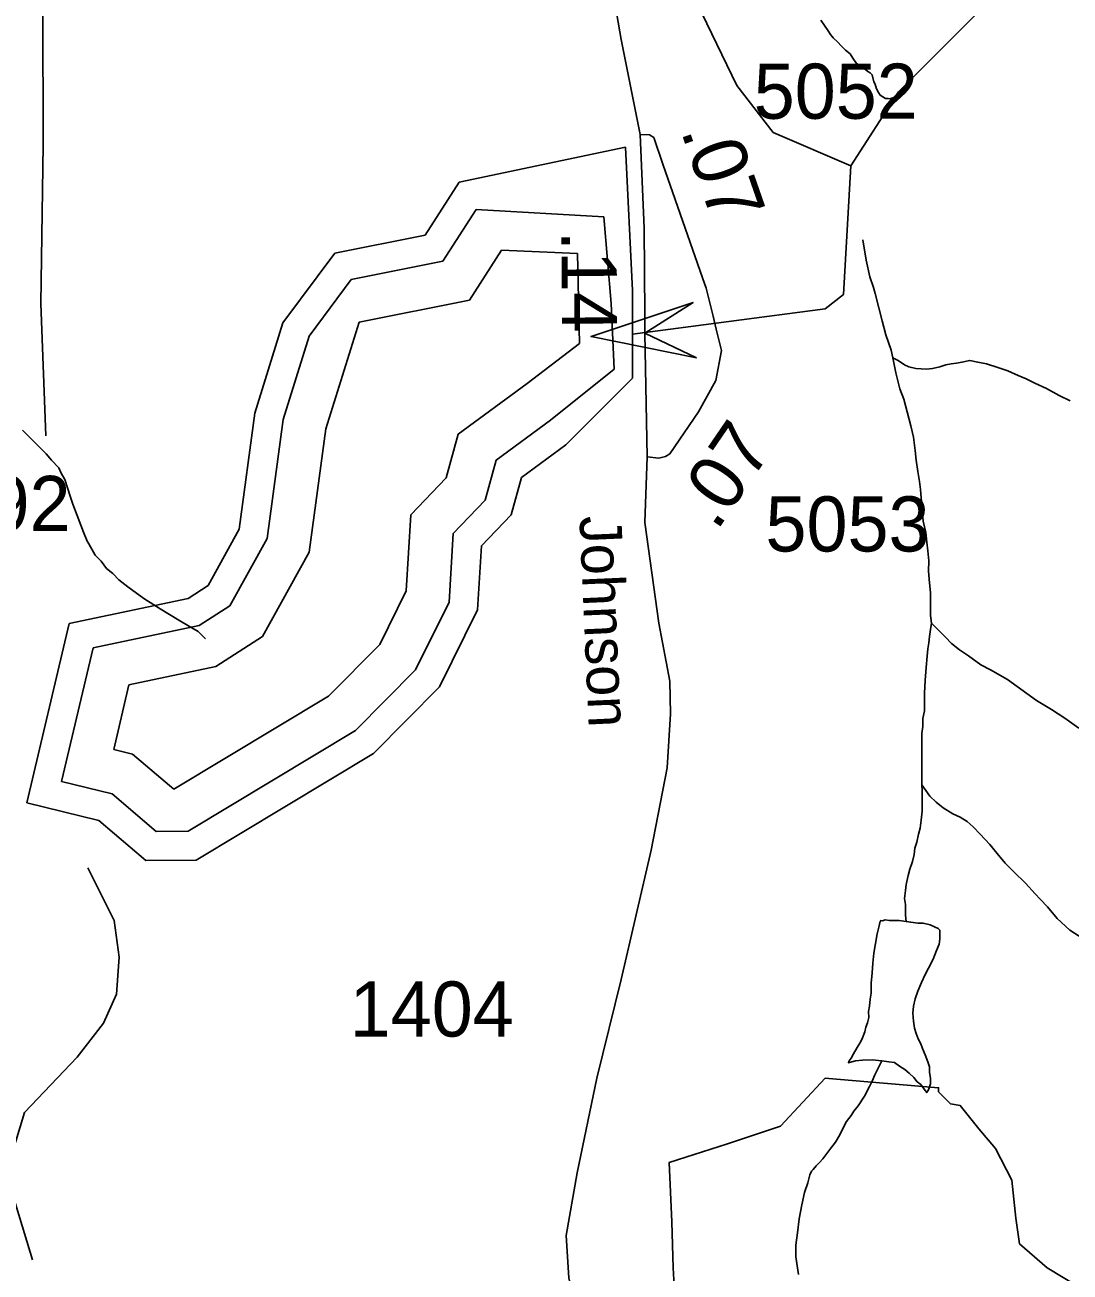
# Model space of a CAD drawing. Extents: x 2001466 to 2224147, y 644118 to 847247.
# Drawn here: x 2070957 to 2073326, y 675928 to 678756 of the extents above; entities that cross this region are included whole.
import ezdxf

# ---------------------------------------------------------------- set-up
doc = ezdxf.new("R2010")
doc.units = 0
for name, color, linetype in [('Exist Boundary Political City Limit New', 7, 'Continuous'), ('Exist Hydrographic Buffer Line', 7, 'Continuous'), ('Exist Hydrographic Creek Single Shore', 7, 'Continuous'), ('Exist Hydrographic Lake Shore', 7, 'Continuous'), ('Exist Hydrographic Misc Water Feature', 7, 'Continuous'), ('Exist Road Non-System Type 51', 7, 'Continuous'), ('Exist Road Secondary Mileage Hundredths English Label', 7, 'Continuous'), ('Exist Road Secondary Structure Standard Bridge Attributed CELL', 7, 'Continuous'), ('Exist Road Secondary Type 51 Attributed', 7, 'Continuous'), ('Exist Road Secondary Type 51 Label', 7, 'Continuous'), ('Exist Road Secondary Type 51 Number Label', 7, 'Continuous'), ('Map Preparation Boundary City Limit Buffer Line', 7, 'Continuous')]:
    doc.layers.add(name, color=color, linetype=linetype)

msp = doc.modelspace()

# ---------------------------------------------------------------- linework, layer by layer
at = {"layer": 'Exist Boundary Political City Limit New'}
msp.add_lwpolyline([(2073419.4, 675849.8), (2073274.6, 675937.8), (2073211.6, 675992.4), (2073202.9, 676050.4), (2073194.2, 676136.3), (2073157.1, 676208.1), (2073119, 676253.1), (2073077.1, 676305.6), (2073054.8, 676309.6), (2073027.9, 676336.9), (2073028, 676346.1), (2072796.4, 676365.6), (2072770.9, 676367.7), (2072669.8, 676258.9), (2072549.9, 676218.5), (2072417.8, 676176.8), (2072423.5, 676042.1), (2072426.2, 675937.6), (2072431.8, 675842.2)], dxfattribs=at)
at = {"layer": 'Exist Hydrographic Buffer Line'}
for p, q in [((2071904.7, 678220.1), (2071979.7, 678337.4)), ((2071979.7, 678337.4), (2072269.6, 678320.9)), ((2072269.6, 678320.9), (2072285.8, 678123.8)), ((2071965.1, 678131.8), (2072037.7, 678245.3)), ((2072037.7, 678245.3), (2072209.4, 678237.4)), ((2072209.4, 678237.4), (2072214, 678033.4)), ((2071697, 678178.7), (2071904.7, 678220.1)), ((2071601.4, 678049.9), (2071697, 678178.7)), ((2071714.5, 678081.9), (2071965.1, 678131.8)), ((2072285.8, 678123.8), (2072292.8, 677975.4)), ((2071638.9, 677839.7), (2071714.5, 678081.9)), ((2071542.4, 677861), (2071601.4, 678049.9)), ((2072214, 678033.4), (2072095.7, 677942.7)), ((2072292.8, 677975.4), (2072148.2, 677859.2)), ((2072095.7, 677942.7), (2071939.3, 677827.7)), ((2071506.4, 677591.5), (2071542.4, 677861)), ((2072148.2, 677859.2), (2072025.2, 677768.7)), ((2071601.5, 677560.1), (2071638.9, 677839.7)), ((2071939.3, 677827.7), (2071912.2, 677728.5)), ((2072025.2, 677768.7), (2072000.5, 677678.4)), ((2071912.2, 677728.5), (2071831.7, 677644.6)), ((2072000.5, 677678.4), (2071927.8, 677602.6)), ((2071831.7, 677644.6), (2071821.4, 677472.9)), ((2071421.9, 677438.4), (2071506.4, 677591.5)), ((2071927.8, 677602.6), (2071918.5, 677447.1)), ((2071495.9, 677369), (2071601.5, 677560.1)), ((2071821.4, 677472.9), (2071761.3, 677351.3)), ((2071352.3, 677393.9), (2071421.9, 677438.4)), ((2071918.5, 677447.1), (2071842.5, 677293.4)), ((2071111.5, 677343.3), (2071352.3, 677393.9)), ((2071390.2, 677301.3), (2071495.9, 677369)), ((2071761.3, 677351.3), (2071645.3, 677233.6)), ((2071040.2, 677040.2), (2071111.5, 677343.3)), ((2071193, 677259.8), (2071390.2, 677301.3)), ((2071842.5, 677293.4), (2071706.6, 677155.6)), ((2071158.4, 677112.8), (2071193, 677259.8)), ((2071645.3, 677233.6), (2071294.6, 677022.8)), ((2071706.6, 677155.6), (2071327.2, 676927.5)), ((2071201.2, 677102.5), (2071158.4, 677112.8)), ((2071294.6, 677022.8), (2071201.2, 677102.5)), ((2071155.2, 677012.3), (2071040.2, 677040.2)), ((2071255, 676927.2), (2071155.2, 677012.3)), ((2071327.2, 676927.5), (2071255, 676927.2))]:
    msp.add_line(p, q, dxfattribs=at)
at = {"layer": 'Exist Hydrographic Creek Single Shore'}
for points in [[(2072829.5, 678435.8), (2072937.5, 678604.1), (2073344.6, 679012.5), (2073502.5, 679088.1), (2073811.5, 679078.6), (2074086.4, 678971.2), (2074381.3, 679024.1)], [(2072334.5, 678054.3), (2072771.4, 678112.2), (2072812.5, 678144.1), (2072829.5, 678435.8)]]:
    msp.add_lwpolyline(points, dxfattribs=at)
at = {"layer": 'Exist Hydrographic Lake Shore'}
for p, q in [((2071941.1, 678398.8), (2072318.3, 678478.5)), ((2072318.3, 678478.5), (2072334.5, 678153.9)), ((2071864.5, 678279), (2071941.1, 678398.8)), ((2071659.3, 678238.1), (2071864.5, 678279)), ((2071542.1, 678080.1), (2071659.3, 678238.1)), ((2072334.5, 678153.9), (2072334.5, 677954.6)), ((2071478.1, 677875.3), (2071542.1, 678080.1)), ((2072334.5, 677954.6), (2072183.3, 677803.5)), ((2071443, 677612.4), (2071478.1, 677875.3)), ((2072183.3, 677803.5), (2072082.5, 677729.4)), ((2072082.5, 677729.4), (2072059.4, 677645)), ((2072059.4, 677645), (2071991.9, 677574.6)), ((2071372.5, 677484.7), (2071443, 677612.4)), ((2071991.9, 677574.6), (2071983.2, 677429.9)), ((2071327, 677455.6), (2071372.5, 677484.7)), ((2071057.2, 677398.9), (2071327, 677455.6)), ((2071983.2, 677429.9), (2071896.6, 677254.9)), ((2070961.4, 676991.7), (2071057.2, 677398.9)), ((2071896.6, 677254.9), (2071747.5, 677103.7)), ((2071747.5, 677103.7), (2071345.5, 676861.9)), ((2071124.6, 676952.2), (2070961.4, 676991.7)), ((2071230.9, 676861.5), (2071124.6, 676952.2)), ((2071345.5, 676861.9), (2071230.9, 676861.5))]:
    msp.add_line(p, q, dxfattribs=at)
at = {"layer": 'Exist Hydrographic Misc Water Feature'}
for points in [[(2072829.5, 678435.8), (2072653.5, 678511.5), (2072570.5, 678618.2), (2072377.5, 679019.1), (2072375, 679070.2), (2072367.6, 679129.4), (2072342, 679180.5), (2072292.9, 679275.5), (2072277.5, 679295.3), (2072268.7, 679305.2), (2072253.3, 679326.9), (2072130.2, 679713.7), (2072075.9, 679756.2), (2071543.6, 679974.4), (2071342.6, 680224.5), (2071058.6, 680742.1), (2070799.7, 681088.6), (2070690.6, 681307.3), (2070398.6, 681697.1), (2069789.6, 682287), (2069647.7, 682345.6)], [(2072761.6, 678766.3), (2072769.8, 678754.1), (2072777.6, 678742.3), (2072783.3, 678734.1), (2072789.3, 678726.3), (2072799.5, 678716.3), (2072807.5, 678708.2)], [(2072807.5, 678708.2), (2072817.4, 678698.6), (2072827.4, 678690.2), (2072833.6, 678680.3), (2072841.8, 678668.5), (2072851.8, 678662.5), (2072859.8, 678656.5), (2072867.6, 678650.4), (2072873.4, 678646.7), (2072877.9, 678642.4), (2072881.6, 678626.4), (2072883.4, 678622.5), (2072885.9, 678616.4), (2072887.7, 678610.4), (2072892, 678602.5), (2072895.7, 678596.6), (2072901.9, 678592.5), (2072908, 678588.7), (2072914, 678588.7), (2072917.6, 678588.4), (2072943.7, 678596.7)], [(2072924.8, 678000.9), (2072920.9, 678018.5), (2072908.8, 678052.8), (2072900.4, 678084.9), (2072892.6, 678114.5), (2072884.4, 678146.6), (2072880.3, 678160.6), (2072872.5, 678184.4), (2072864.3, 678222.6), (2072856.3, 678268.4)], [(2073326.7, 677903.5), (2073301.1, 677915.5), (2073272.8, 677931.5), (2073246.6, 677943.2), (2073226.7, 677953.5), (2073208.8, 677961.1), (2073185, 677971.2), (2073162.5, 677979.1), (2073136.6, 677987), (2073117, 677990.8), (2073098.9, 677995.2), (2073080.9, 677991), (2073069, 677988.8), (2073056.7, 677987), (2073044.8, 677984.7), (2073030.6, 677980.8), (2073014.6, 677976.7), (2073000.7, 677974.8), (2072976.9, 677976.8), (2072960.9, 677980.8), (2072950.9, 677984.8), (2072936.9, 677994.6), (2072924.8, 678000.9)], [(2073012, 677399.2), (2073009.7, 677416.9), (2073009.7, 677444.9), (2073009.9, 677468.8), (2073007.7, 677491.1), (2073005.6, 677516.9), (2073005.8, 677540.8), (2073003.6, 677563.1), (2073001.7, 677582.8), (2072999.5, 677605.1), (2072993.5, 677630.7), (2072991.3, 677655), (2072989.4, 677674.7), (2072987.2, 677702.6), (2072985.1, 677720.8), (2072981.2, 677742.9), (2072977.5, 677769), (2072975.1, 677790.8), (2072971.2, 677820.7), (2072965, 677846.8), (2072957, 677878.8), (2072949, 677906.8), (2072940.6, 677930.7), (2072931, 677966.7), (2072924.8, 678000.9)], [(2070951.6, 677837.1), (2070973.3, 677815.2), (2070979.7, 677809), (2070989.5, 677799.4), (2071005.5, 677783.2), (2071017.6, 677769.2), (2071033.8, 677751.3), (2071039.4, 677739.5), (2071047.8, 677725.2), (2071059.7, 677687.3), (2071066, 677669.4), (2071075.7, 677643.5), (2071083.9, 677621.2), (2071089.8, 677605.3), (2071098, 677585.4), (2071102.1, 677579.5)], [(2071102.1, 677579.5), (2071116.1, 677553.4), (2071129.8, 677539.6), (2071142.1, 677523.6), (2071156.2, 677511.7), (2071170, 677497.4), (2071190.3, 677481.8), (2071226.4, 677455.6), (2071263.9, 677431.6), (2071305.9, 677405.8), (2071330.1, 677392), (2071350.2, 677380.1), (2071366.2, 677363.9)], [(2072990.4, 677032.9), (2072990.2, 677063), (2072990.4, 677086.8), (2072990, 677112.9), (2072990.2, 677129.1), (2072990.2, 677149), (2072992.3, 677164.9), (2072992.5, 677183.1), (2072996.2, 677200.8), (2072996.4, 677219), (2072996.2, 677240.9), (2072997.8, 677269.1), (2072999.9, 677298.8), (2073002.1, 677324.8), (2073004, 677341.2), (2073006.2, 677355), (2073007.7, 677369), (2073009.9, 677384.9), (2073012, 677399.2)], [(2073346.4, 677161.5), (2073314.2, 677183.8), (2073284.1, 677203.4), (2073250, 677223.6), (2073184, 677271.3), (2073146.1, 677293.3), (2073123.7, 677305.2), (2073096, 677325.2), (2073075.7, 677339.2), (2073057.7, 677353.3), (2073044, 677367.2), (2073012, 677399.2)], [(2072955, 676723.1), (2072952.9, 676737.2), (2072953.1, 676761.1), (2072950.7, 676774.9), (2072952.9, 676793.2), (2072954.8, 676807.1), (2072959.1, 676827.2), (2072962.8, 676841.2), (2072969.1, 676858.9), (2072973, 676874.9), (2072974.4, 676888.9), (2072979, 676902.9), (2072982.6, 676920.9), (2072986.7, 676934.9), (2072989, 676952.8), (2072990.6, 676972.9), (2072990.9, 676997.2), (2072990.6, 677019.1), (2072990.4, 677032.9)], [(2073355.2, 676684), (2073325.3, 676703.6), (2073296.8, 676729.8), (2073274.8, 676755.8), (2073258.6, 676773.6), (2073247.2, 676785.5), (2073224.8, 676809.6), (2073199, 676835.5), (2073178.9, 676855.5), (2073160.8, 676877.3), (2073144.6, 676897.2), (2073122.7, 676921.2), (2073106.7, 676937.4), (2073092.6, 676949.3), (2073076.8, 676959.4), (2073060.6, 676967.2), (2073038.6, 676981), (2073022.8, 676993.1), (2073008.5, 677007), (2072990.4, 677032.9)], [(2072955, 676723.1), (2072939, 676725.1), (2072927.1, 676724.9), (2072916.8, 676724.9), (2072907, 676726.8), (2072901.2, 676724.8), (2072896.9, 676725), (2072895.1, 676720.9), (2072893.2, 676713), (2072888.9, 676695), (2072885.2, 676672.8), (2072881.1, 676650.8), (2072879.3, 676628.8), (2072877.3, 676606.8), (2072875.4, 676583.1), (2072875.6, 676560.8), (2072873.2, 676546.9), (2072871.5, 676531), (2072869.5, 676518.7), (2072869.7, 676504.9), (2072867.2, 676493.1), (2072863.5, 676483.1), (2072861.3, 676472.9), (2072855.5, 676458.8), (2072851.6, 676450.8), (2072843.4, 676437.1), (2072835.6, 676422.8), (2072829.7, 676412.8), (2072825.6, 676406.9), (2072823.7, 676402.7), (2072831.7, 676404.8), (2072839.7, 676406.8), (2072855.7, 676408.8), (2072877.9, 676409.2), (2072899.6, 676407.1)], [(2072899.6, 676407.1), (2072915.4, 676405.1), (2072927.9, 676403.2), (2072939.8, 676394.9), (2072951.5, 676387), (2072961.7, 676379), (2072972, 676369.3), (2072979.6, 676359.2), (2072987.6, 676353.2), (2072995.6, 676343), (2073001.5, 676335.2), (2073005.6, 676341.1), (2073009.5, 676355.1), (2073009.9, 676367.2), (2073007.7, 676381.4), (2073007.9, 676393.1), (2073003.4, 676405.1), (2072997.6, 676421), (2072991.5, 676435.3), (2072987.6, 676445.2), (2072981.6, 676457.1), (2072977.5, 676469.1), (2072973.6, 676481), (2072971.2, 676497.2), (2072969.5, 676515.3), (2072971.4, 676531.3), (2072975.3, 676547.3), (2072981.2, 676565), (2072989.2, 676584.9), (2072997.4, 676603.1), (2073005.2, 676617.4), (2073015.5, 676637.3), (2073023.5, 676657.2), (2073029.2, 676671.4), (2073031, 676683.2), (2073031.2, 676691.3), (2073031.2, 676699), (2073031, 676703.1), (2073027.1, 676707.3), (2073019.1, 676711), (2073009.3, 676715.3), (2072993.3, 676719), (2072981, 676719.2), (2072965.2, 676721.2), (2072955, 676723.1)], [(2072736.4, 676148.7), (2072740.1, 676156.6), (2072744, 676160.9), (2072750.3, 676168.9), (2072757.9, 676176.7), (2072766.1, 676184.7), (2072784.2, 676208.8), (2072794.2, 676222.7), (2072804, 676239), (2072811.8, 676254.9), (2072819.6, 676269.1), (2072830.1, 676282.9), (2072836, 676293), (2072846.1, 676304.8), (2072860, 676327.1), (2072871.7, 676348.8), (2072877.5, 676360.9), (2072883.6, 676375), (2072899.6, 676407.1)], [(2072710.5, 675922.6), (2072704.4, 675962.5), (2072704.6, 675988.8), (2072708.3, 676016.7), (2072712.4, 676048.9), (2072718.1, 676080.9), (2072724.1, 676108.8), (2072732.1, 676130.7), (2072736.4, 676148.7)]]:
    msp.add_lwpolyline(points, dxfattribs=at)
at = {"layer": 'Exist Road Non-System Type 51'}
for points in [[(2072493.1, 678182), (2072501.3, 678158.5), (2072516.9, 678095)], [(2072516.9, 678095), (2072524, 678066)], [(2070974.3, 675955.7), (2070914.7, 676152.6), (2070956.4, 676289.8), (2071075.7, 676415.1), (2071135.3, 676492.6), (2071165.1, 676558.2), (2071171.1, 676641.8), (2071159.1, 676725.3), (2071099.5, 676844.6)]]:
    msp.add_lwpolyline(points, dxfattribs=at)
at = {"layer": 'Exist Road Secondary Structure Standard Bridge Attributed CELL'}
msp.add_lwpolyline([(2072479.6, 678000.6), (2072240.6, 678049.1), (2072471.8, 678126.6), (2072362.3, 678056.6)], close=True, dxfattribs=at)
at = {"layer": 'Exist Road Secondary Type 51 Attributed'}
for points in [[(2072226.7, 679237), (2072225.1, 679117.8), (2072269.3, 678950.4), (2072308.8, 678722.3), (2072351.8, 678507.3)], [(2070997.5, 678792.1), (2070998.3, 678483), (2070993.5, 678124.2), (2071004.6, 677824.2)], [(2072351.8, 678507.3), (2072373.1, 678506.4), (2072382.7, 678500.3), (2072403.4, 678439.6), (2072493.1, 678182)], [(2072351.8, 678507.3), (2072360.7, 678295.1), (2072362, 678099.4)], [(2072362, 678099.4), (2072362.3, 678056.6), (2072367.4, 677776.1)], [(2072367.4, 677776.1), (2072393.8, 677773.7), (2072409.5, 677776.9), (2072419.2, 677783.5), (2072483.9, 677878.3), (2072523.4, 677949.3), (2072536, 678017.2), (2072524, 678066)], [(2072367.4, 677776.1), (2072362.4, 677627.2), (2072394, 677399), (2072419.2, 677268), (2072420.8, 677193.7), (2072412.9, 677071.4), (2072376.6, 676885), (2072308.8, 676591.3), (2072253.5, 676367.9), (2072209.3, 676153.1), (2072184.1, 676011), (2072190.4, 675914.7), (2072222, 675781.3), (2072289.8, 675519.2), (2072614.9, 674207), (2072710.3, 673786.9)]]:
    msp.add_lwpolyline(points, dxfattribs=at)
at = {"layer": 'Map Preparation Boundary City Limit Buffer Line'}
msp.add_lwpolyline([(2073419.4, 675849.8), (2073274.6, 675937.8), (2073211.6, 675992.4), (2073202.9, 676050.4), (2073194.2, 676136.3), (2073157.1, 676208.1), (2073119, 676253.1), (2073077.1, 676305.6), (2073054.8, 676309.6), (2073027.9, 676336.9), (2073028, 676346.1), (2072796.4, 676365.6), (2072770.9, 676367.7), (2072669.8, 676258.9), (2072549.9, 676218.5), (2072417.8, 676176.8), (2072423.5, 676042.1), (2072426.2, 675937.6), (2072431.8, 675842.2)], dxfattribs=at)

# ---------------------------------------------------------------- texts
at = {"layer": 'Exist Road Secondary Mileage Hundredths English Label'}
for s, rotation, p in [('.07', 289.1914, (2072443.2, 678515.5)), ('.14', 270.3766, (2072173.2, 678289.4)), ('.07', 55.6729, (2072525.2, 677606.2))]:
    msp.add_text(s, height=125, rotation=rotation, dxfattribs=at).set_placement(p)
at = {"layer": 'Exist Road Secondary Type 51 Label'}
msp.add_text('Johnson', height=95, rotation=272.5278, dxfattribs=at).set_placement((2072214, 677641.2))
at = {"layer": 'Exist Road Secondary Type 51 Number Label'}
for s, p in [('5052', (2072609.1, 678542.9)), ('4792', (2070688.8, 677608.1)), ('5053', (2072635.8, 677561.8)), ('1404', (2071693.4, 676462))]:
    msp.add_text(s, height=125, dxfattribs=at).set_placement(p)

doc.saveas('drawing.dxf')
